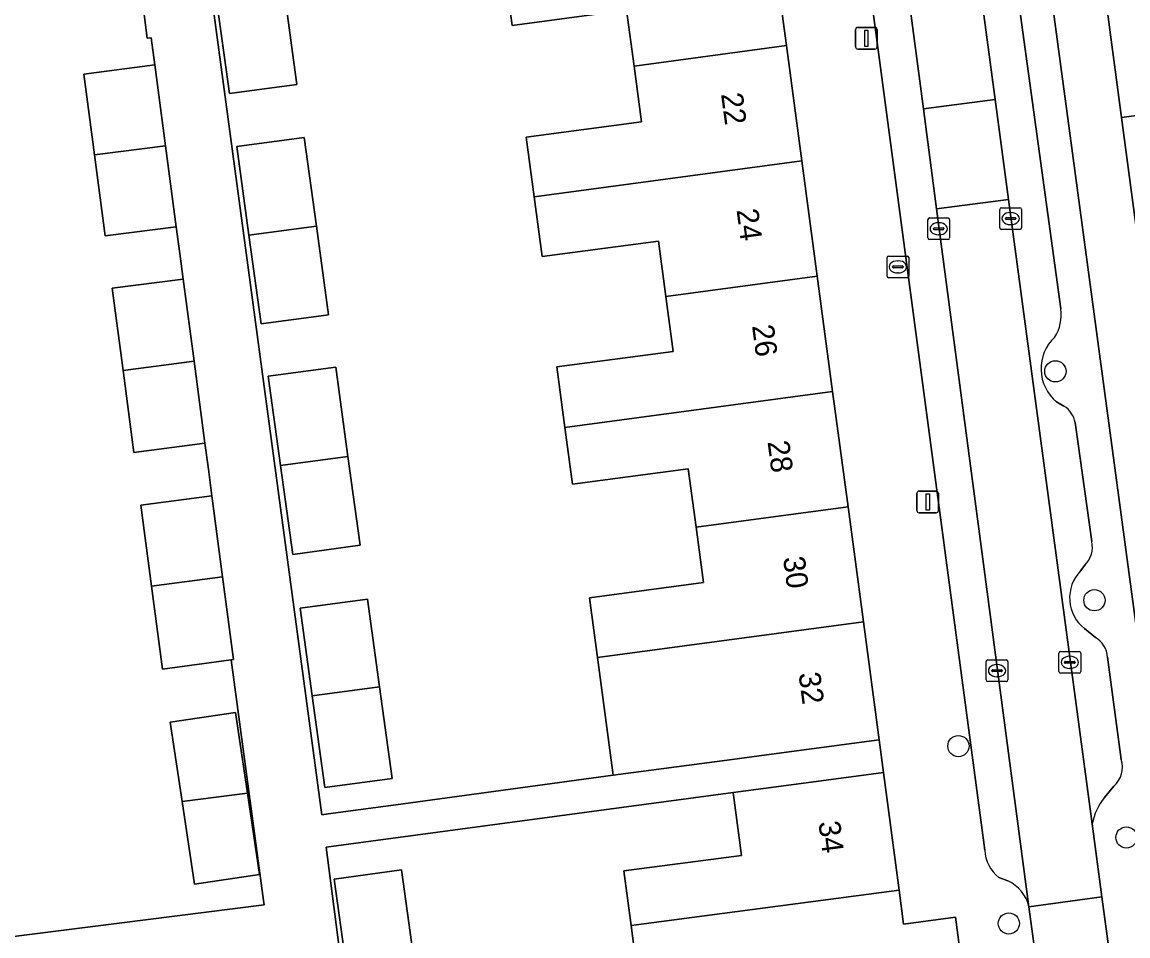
# Model space of a CAD drawing. Extents: x 163147 to 163550, y 380933 to 381639.
# Drawn here: x 163359.7 to 163410.6, y 381371.5 to 381413.5 of the extents above; entities that cross this region are included whole.
import ezdxf

# ---------------------------------------------------------------- set-up
doc = ezdxf.new("R2010")
doc.units = 0
for name, color, linetype in [('IMGEO_Boom', 7, 'Continuous'), ('IMGEO_Brandkraan', 7, 'Continuous'), ('IMGEO_Erf', 7, 'Continuous'), ('IMGEO_Kolk', 7, 'Continuous'), ('IMGEO_Lichtmast', 7, 'Continuous'), ('IMGEO_Pand', 7, 'Continuous'), ('IMGEO_Pand_nummerreeks', 7, 'Continuous'), ('IMGEO_Parkeervlak_open', 7, 'Continuous'), ('IMGEO_Rijbaan_lokaal_open', 7, 'Continuous'), ('IMGEO_Voetpad_open', 7, 'Continuous')]:
    doc.layers.add(name, color=color, linetype=linetype)

msp = doc.modelspace()

# ---------------------------------------------------------------- linework, layer by layer
at = {"layer": 'IMGEO_Boom'}
for centre in [(163407.277, 381397.455), (163409.074, 381386.915), (163402.81, 381380.196), (163410.55, 381375.989), (163405.132, 381372.028)]:
    msp.add_circle(centre, 0.489, dxfattribs=at)
at = {"layer": 'IMGEO_Brandkraan'}
for p, q in [((163399.52, 381401.841), (163399.52, 381402.693)), ((163399.595, 381402.767), (163400.447, 381402.767)), ((163400.008, 381402.547), (163400.033, 381402.547)), ((163400.521, 381402.693), (163400.521, 381401.841)), ((163399.779, 381402.261), (163399.779, 381402.273)), ((163400.217, 381402.224), (163399.819, 381402.224)), ((163399.822, 381402.31), (163400.22, 381402.31)), ((163400.031, 381401.987), (163400.006, 381401.987)), ((163400.263, 381402.273), (163400.263, 381402.261)), ((163400.447, 381401.767), (163399.595, 381401.767))]:
    msp.add_line(p, q, dxfattribs=at)
for points in [[(163399.52, 381401.841), (163399.52, 381402.693)], [(163399.595, 381402.767), (163400.447, 381402.767)], [(163400.521, 381402.693), (163400.521, 381401.841)], [(163400.447, 381401.767), (163399.595, 381401.767)]]:
    msp.add_lwpolyline(points, dxfattribs=at)
for centre, radius, start, end in [((163399.597, 381402.691), 0.0765, 91.552, 178.448), ((163399.597, 381402.691), 0.0765, 91.552, 178.448), ((163400.445, 381402.691), 0.0765, 1.552, 88.448), ((163400.445, 381402.691), 0.0765, 1.552, 88.448), ((163399.819, 381402.27), 0.0403, 85.8775, 175.7526), ((163399.816, 381402.26), 0.0366, 178.938, 274.7102), ((163400.22, 381402.267), 0.043, 264.8664, 352.4533), ((163400.224, 381402.272), 0.0386, 1.7309, 96.639), ((163399.597, 381401.843), 0.0765, 181.552, 268.448), ((163399.597, 381401.843), 0.0765, 181.552, 268.448), ((163400.445, 381401.843), 0.0765, 271.552, 358.448), ((163400.445, 381401.843), 0.0765, 271.552, 358.448)]:
    msp.add_arc(centre, radius, start, end, dxfattribs=at)
for centre, major_axis, ratio, start_param, end_param in [((163400.007, 381402.267), (-0.387, 0.002), 0.722429, 4.712389, 7.853982), ((163400.032, 381402.267), (-0.39, 0.002), 0.717154, 1.570796, 4.712389)]:
    msp.add_ellipse(centre, major_axis=major_axis, ratio=ratio, start_param=start_param, end_param=end_param, dxfattribs=at)
at = {"layer": 'IMGEO_Erf'}
for points in [[(163411.022, 381403.847), (163410.318, 381409.154), (163409.613, 381414.462), (163408.909, 381419.77), (163408.25, 381424.737), (163405.797, 381424.407), (163411.479, 381382.181), (163413.854, 381382.502), (163413.134, 381387.927), (163412.43, 381393.234), (163411.726, 381398.54)], [(163373.233, 381404.147), (163373.794, 381400.055), (163370.688, 381399.638), (163370.127, 381403.73), (163369.568, 381407.808), (163372.674, 381408.225)], [(163374.688, 381393.537), (163375.249, 381389.445), (163372.144, 381389.028), (163371.582, 381393.121), (163371.018, 381397.232), (163374.124, 381397.649)], [(163376.144, 381382.924), (163376.722, 381378.71), (163373.617, 381378.284), (163373.038, 381382.508), (163372.484, 381386.549), (163375.589, 381386.966)], [(163367.05, 381377.641), (163366.503, 381381.299), (163369.503, 381381.747), (163370.059, 381378.032), (163370.62, 381374.281), (163367.62, 381373.832)], [(163377.694, 381370.61), (163378.249, 381366.564), (163375.142, 381366.154), (163374.587, 381370.2), (163374.056, 381374.068), (163377.161, 381374.494)]]:
    msp.add_lwpolyline(points, close=True, dxfattribs=at)
for points in [[(163367.775, 381419.465), (163373.493, 381377.038), (163373.783, 381377.077), (163376.889, 381377.496), (163386.909, 381378.852), (163386.523, 381381.737), (163386.184, 381384.272), (163385.815, 381387.032), (163391.066, 381387.735), (163390.725, 381390.285), (163390.365, 381392.974), (163385.033, 381392.26), (163384.683, 381394.878), (163384.311, 381397.662), (163389.67, 381398.378), (163389.332, 381400.905), (163388.991, 381403.458), (163383.628, 381402.741), (163383.26, 381405.492), (163382.893, 381408.24), (163388.211, 381408.951), (163387.868, 381411.515), (163387.523, 381414.094), (163382.256, 381413.39), (163381.891, 381416.116)], [(163371.777, 381414.76), (163372.339, 381410.664), (163369.233, 381410.248), (163368.671, 381414.343)], [(163352.109, 381370.526), (163370.824, 381372.885), (163370.799, 381373.082), (163369.306, 381384.164), (163366.151, 381383.746), (163365.646, 381387.562), (163365.153, 381391.29), (163368.422, 381391.716), (163368.258, 381392.954), (163368.1, 381394.146), (163364.831, 381393.72), (163364.332, 381397.494), (163363.831, 381401.281), (163367.1, 381401.706), (163366.944, 381402.883), (163366.781, 381404.116), (163363.512, 381403.691), (163363.017, 381407.423), (163362.526, 381411.139), (163365.794, 381411.571), (163365.628, 381412.823), (163365.447, 381412.799), (163365.299, 381413.897)], [(163388.079, 381369.322), (163387.736, 381371.936), (163387.405, 381374.455), (163392.812, 381375.166), (163392.431, 381378.067), (163373.686, 381375.541), (163379.182, 381333.036)]]:
    msp.add_lwpolyline(points, dxfattribs=at)
at = {"layer": 'IMGEO_Kolk'}
for p, q in [((163401.476, 381404.524), (163402.328, 381404.524)), ((163404.716, 381404.066), (163404.716, 381404.918)), ((163404.791, 381404.992), (163405.643, 381404.992)), ((163405.018, 381404.535), (163405.416, 381404.535)), ((163405.204, 381404.772), (163405.229, 381404.772)), ((163405.717, 381404.918), (163405.717, 381404.066)), ((163401.401, 381403.598), (163401.401, 381404.45)), ((163401.66, 381404.018), (163401.66, 381404.03)), ((163401.703, 381404.067), (163402.101, 381404.067)), ((163401.889, 381404.304), (163401.914, 381404.304)), ((163402.144, 381404.03), (163402.144, 381404.018)), ((163402.402, 381404.45), (163402.402, 381403.598)), ((163404.975, 381404.486), (163404.975, 381404.498)), ((163405.413, 381404.449), (163405.015, 381404.449)), ((163405.227, 381404.212), (163405.202, 381404.212)), ((163405.459, 381404.498), (163405.459, 381404.486)), ((163402.328, 381403.524), (163401.476, 381403.524)), ((163402.098, 381403.981), (163401.7, 381403.981)), ((163401.912, 381403.744), (163401.887, 381403.744)), ((163405.643, 381403.992), (163404.791, 381403.992)), ((163404.163, 381384.169), (163405.015, 381384.169)), ((163407.44, 381383.629), (163407.44, 381384.481)), ((163407.515, 381384.555), (163408.367, 381384.555)), ((163407.928, 381384.335), (163407.953, 381384.335)), ((163408.441, 381384.481), (163408.441, 381383.629)), ((163404.088, 381383.243), (163404.088, 381384.095)), ((163404.347, 381383.663), (163404.347, 381383.675)), ((163404.39, 381383.712), (163404.788, 381383.712)), ((163404.576, 381383.949), (163404.601, 381383.949)), ((163404.831, 381383.675), (163404.831, 381383.663)), ((163405.089, 381384.095), (163405.089, 381383.243)), ((163407.699, 381384.049), (163407.699, 381384.061)), ((163408.137, 381384.012), (163407.739, 381384.012)), ((163407.742, 381384.098), (163408.14, 381384.098)), ((163407.951, 381383.775), (163407.926, 381383.775)), ((163408.183, 381384.061), (163408.183, 381384.049)), ((163405.015, 381383.169), (163404.163, 381383.169)), ((163404.785, 381383.626), (163404.387, 381383.626)), ((163404.599, 381383.389), (163404.574, 381383.389)), ((163408.367, 381383.555), (163407.515, 381383.555))]:
    msp.add_line(p, q, dxfattribs=at)
for points in [[(163401.476, 381404.524), (163402.328, 381404.524)], [(163404.716, 381404.066), (163404.716, 381404.918)], [(163404.791, 381404.992), (163405.643, 381404.992)], [(163405.717, 381404.918), (163405.717, 381404.066)], [(163401.401, 381403.598), (163401.401, 381404.45)], [(163402.402, 381404.45), (163402.402, 381403.598)], [(163402.328, 381403.524), (163401.476, 381403.524)], [(163405.643, 381403.992), (163404.791, 381403.992)], [(163404.163, 381384.169), (163405.015, 381384.169)], [(163407.44, 381383.629), (163407.44, 381384.481)], [(163407.515, 381384.555), (163408.367, 381384.555)], [(163408.441, 381384.481), (163408.441, 381383.629)], [(163404.088, 381383.243), (163404.088, 381384.095)], [(163405.089, 381384.095), (163405.089, 381383.243)], [(163405.015, 381383.169), (163404.163, 381383.169)], [(163408.367, 381383.555), (163407.515, 381383.555)]]:
    msp.add_lwpolyline(points, dxfattribs=at)
for centre, radius, start, end in [((163401.478, 381404.448), 0.0765, 91.552, 178.448), ((163401.478, 381404.448), 0.0765, 91.552, 178.448), ((163402.326, 381404.448), 0.0765, 1.552, 88.448), ((163402.326, 381404.448), 0.0765, 1.552, 88.448), ((163404.793, 381404.916), 0.0765, 91.552, 178.448), ((163404.793, 381404.916), 0.0765, 91.552, 178.448), ((163405.015, 381404.495), 0.0403, 85.8775, 175.7526), ((163405.42, 381404.497), 0.0386, 1.7309, 96.639), ((163405.641, 381404.916), 0.0765, 1.552, 88.448), ((163405.641, 381404.916), 0.0765, 1.552, 88.448), ((163401.7, 381404.027), 0.0403, 85.8775, 175.7526), ((163401.697, 381404.017), 0.0366, 178.938, 274.7102), ((163402.101, 381404.024), 0.043, 264.8664, 352.4533), ((163402.105, 381404.029), 0.0386, 1.7309, 96.639), ((163404.793, 381404.068), 0.0765, 181.552, 268.448), ((163404.793, 381404.068), 0.0765, 181.552, 268.448), ((163405.012, 381404.485), 0.0366, 178.938, 274.7102), ((163405.416, 381404.492), 0.043, 264.8664, 352.4533), ((163405.641, 381404.068), 0.0765, 271.552, 358.448), ((163405.641, 381404.068), 0.0765, 271.552, 358.448), ((163401.478, 381403.6), 0.0765, 181.552, 268.448), ((163401.478, 381403.6), 0.0765, 181.552, 268.448), ((163402.326, 381403.6), 0.0765, 271.552, 358.448), ((163402.326, 381403.6), 0.0765, 271.552, 358.448), ((163404.165, 381384.093), 0.0765, 91.552, 178.448), ((163404.165, 381384.093), 0.0765, 91.552, 178.448), ((163405.013, 381384.093), 0.0765, 1.552, 88.448), ((163405.013, 381384.093), 0.0765, 1.552, 88.448), ((163407.517, 381384.479), 0.0765, 91.552, 178.448), ((163407.517, 381384.479), 0.0765, 91.552, 178.448), ((163408.365, 381384.479), 0.0765, 1.552, 88.448), ((163408.365, 381384.479), 0.0765, 1.552, 88.448), ((163404.387, 381383.672), 0.0403, 85.8775, 175.7526), ((163404.384, 381383.662), 0.0366, 178.938, 274.7102), ((163404.788, 381383.669), 0.043, 264.8664, 352.4533), ((163404.792, 381383.674), 0.0386, 1.7309, 96.639), ((163407.739, 381384.058), 0.0403, 85.8775, 175.7526), ((163407.736, 381384.048), 0.0366, 178.938, 274.7102), ((163408.14, 381384.055), 0.043, 264.8664, 352.4533), ((163408.144, 381384.06), 0.0386, 1.7309, 96.639), ((163404.165, 381383.245), 0.0765, 181.552, 268.448), ((163404.165, 381383.245), 0.0765, 181.552, 268.448), ((163405.013, 381383.245), 0.0765, 271.552, 358.448), ((163405.013, 381383.245), 0.0765, 271.552, 358.448), ((163407.517, 381383.631), 0.0765, 181.552, 268.448), ((163407.517, 381383.631), 0.0765, 181.552, 268.448), ((163408.365, 381383.631), 0.0765, 271.552, 358.448), ((163408.365, 381383.631), 0.0765, 271.552, 358.448)]:
    msp.add_arc(centre, radius, start, end, dxfattribs=at)
for centre, major_axis, ratio, start_param, end_param in [((163405.203, 381404.492), (-0.387, 0.002), 0.722429, 4.712389, 7.853982), ((163405.228, 381404.492), (-0.39, 0.002), 0.717154, 1.570796, 4.712389), ((163401.888, 381404.024), (-0.387, 0.002), 0.722429, 4.712389, 7.853982), ((163401.913, 381404.024), (-0.39, 0.002), 0.717154, 1.570796, 4.712389), ((163407.927, 381384.055), (-0.387, 0.002), 0.722429, 4.712389, 7.853982), ((163407.952, 381384.055), (-0.39, 0.002), 0.717154, 1.570796, 4.712389), ((163404.575, 381383.669), (-0.387, 0.002), 0.722429, 4.712389, 7.853982), ((163404.6, 381383.669), (-0.39, 0.002), 0.717154, 1.570796, 4.712389)]:
    msp.add_ellipse(centre, major_axis=major_axis, ratio=ratio, start_param=start_param, end_param=end_param, dxfattribs=at)
at = {"layer": 'IMGEO_Lichtmast'}
for p, q in [((163398.074, 381412.399), (163398.074, 381413.199)), ((163398.074, 381413.199), (163398.074, 381412.399)), ((163398.174, 381413.299), (163398.964, 381413.299)), ((163398.964, 381413.299), (163398.174, 381413.299)), ((163399.064, 381413.199), (163399.064, 381412.399)), ((163399.064, 381412.399), (163399.064, 381413.199)), ((163398.964, 381412.299), (163398.174, 381412.299)), ((163398.174, 381412.299), (163398.964, 381412.299)), ((163400.901, 381391.042), (163400.901, 381391.842)), ((163400.901, 381391.842), (163400.901, 381391.042)), ((163401.001, 381391.942), (163401.791, 381391.942)), ((163401.791, 381391.942), (163401.001, 381391.942)), ((163401.891, 381391.842), (163401.891, 381391.042)), ((163401.891, 381391.042), (163401.891, 381391.842)), ((163401.791, 381390.942), (163401.001, 381390.942)), ((163401.001, 381390.942), (163401.791, 381390.942))]:
    msp.add_line(p, q, dxfattribs=at)
for points in [[(163398.494, 381413.174), (163398.644, 381413.174), (163398.644, 381412.424), (163398.494, 381412.424), (163398.494, 381413.174)], [(163401.321, 381391.817), (163401.471, 381391.817), (163401.471, 381391.067), (163401.321, 381391.067), (163401.321, 381391.817)]]:
    msp.add_lwpolyline(points, dxfattribs=at)
for centre, start, end in [((163398.174, 381413.199), 90, 180), ((163398.174, 381413.199), 90, 180), ((163398.964, 381413.199), 0, 90), ((163398.964, 381413.199), 360, 90), ((163398.174, 381412.399), 180, 270), ((163398.174, 381412.399), 180, 270), ((163398.964, 381412.399), 270, 0), ((163398.964, 381412.399), 270, 0), ((163401.001, 381391.842), 90, 180), ((163401.001, 381391.842), 90, 180), ((163401.791, 381391.842), 0, 90), ((163401.791, 381391.842), 360, 90), ((163401.001, 381391.042), 180, 270), ((163401.001, 381391.042), 180, 270), ((163401.791, 381391.042), 270, 0), ((163401.791, 381391.042), 270, 0)]:
    msp.add_arc(centre, 0.1, start, end, dxfattribs=at)
at = {"layer": 'IMGEO_Pand'}
for points in [[(163387.868, 381411.515), (163394.884, 381412.456), (163394.174, 381417.763), (163381.891, 381416.116), (163382.256, 381413.39), (163387.523, 381414.094)], [(163422.647, 381410.796), (163422.279, 381413.567), (163416.979, 381412.864), (163416.643, 381415.398), (163409.613, 381414.462), (163410.318, 381409.154)], [(163371.777, 381414.76), (163368.671, 381414.343), (163369.233, 381410.248), (163372.339, 381410.664)], [(163383.26, 381405.492), (163395.594, 381407.147), (163394.884, 381412.456), (163387.868, 381411.515), (163388.211, 381408.951), (163382.893, 381408.24)], [(163365.794, 381411.571), (163362.526, 381411.139), (163363.017, 381407.423), (163366.287, 381407.849)], [(163422.647, 381410.796), (163410.318, 381409.154), (163411.022, 381403.847), (163418.097, 381404.789), (163417.753, 381407.384), (163423.007, 381408.081)], [(163370.127, 381403.73), (163373.233, 381404.147), (163372.674, 381408.225), (163369.568, 381407.808)], [(163366.287, 381407.849), (163363.017, 381407.423), (163363.512, 381403.691), (163366.781, 381404.116)], [(163383.26, 381405.492), (163383.628, 381402.741), (163388.991, 381403.458), (163389.332, 381400.905), (163396.304, 381401.84), (163395.594, 381407.147)], [(163373.233, 381404.147), (163370.127, 381403.73), (163370.688, 381399.638), (163373.794, 381400.055)], [(163367.1, 381401.706), (163363.831, 381401.281), (163364.332, 381397.494), (163367.601, 381397.919)], [(163389.332, 381400.905), (163389.67, 381398.378), (163384.311, 381397.662), (163384.683, 381394.878), (163397.014, 381396.532), (163396.304, 381401.84)], [(163367.601, 381397.919), (163364.332, 381397.494), (163364.831, 381393.72), (163368.1, 381394.146)], [(163371.582, 381393.121), (163374.688, 381393.537), (163374.124, 381397.649), (163371.018, 381397.232)], [(163384.683, 381394.878), (163385.033, 381392.26), (163390.365, 381392.974), (163390.725, 381390.285), (163397.724, 381391.224), (163397.014, 381396.532)], [(163374.688, 381393.537), (163371.582, 381393.121), (163372.144, 381389.028), (163375.249, 381389.445)], [(163368.422, 381391.716), (163365.153, 381391.29), (163365.646, 381387.562), (163368.916, 381387.987)], [(163397.724, 381391.224), (163390.725, 381390.285), (163391.066, 381387.735), (163385.815, 381387.032), (163386.184, 381384.272), (163398.433, 381385.916)], [(163368.916, 381387.987), (163365.646, 381387.562), (163366.151, 381383.746), (163369.306, 381384.164), (163369.42, 381384.179)], [(163373.038, 381382.508), (163376.144, 381382.924), (163375.589, 381386.966), (163372.484, 381386.549)], [(163398.433, 381385.916), (163386.184, 381384.272), (163386.523, 381381.737), (163386.909, 381378.852), (163392.162, 381379.554), (163394.204, 381379.827), (163399.159, 381380.49)], [(163376.144, 381382.924), (163373.038, 381382.508), (163373.617, 381378.284), (163376.722, 381378.71)], [(163367.05, 381377.641), (163370.059, 381378.032), (163369.503, 381381.747), (163366.503, 381381.299)], [(163387.736, 381371.936), (163400.076, 381373.565), (163399.364, 381378.978), (163394.407, 381378.327), (163392.431, 381378.067), (163392.812, 381375.166), (163387.405, 381374.455)], [(163370.059, 381378.032), (163367.05, 381377.641), (163367.62, 381373.832), (163370.62, 381374.281)], [(163374.587, 381370.2), (163377.694, 381370.61), (163377.161, 381374.494), (163374.056, 381374.068)], [(163387.736, 381371.936), (163388.079, 381369.322), (163393.457, 381370.029), (163393.795, 381367.46), (163395.591, 381367.696), (163395.605, 381367.589), (163403.164, 381368.587), (163402.674, 381372.311), (163400.282, 381371.997), (163400.076, 381373.565)]]:
    msp.add_lwpolyline(points, close=True, dxfattribs=at)
at = {"layer": 'IMGEO_Parkeervlak_open'}
for points in [[(163406.059, 381372.796), (163401.805, 381404.936), (163401.195, 381409.545), (163397.929, 381434.214)], [(163401.335, 381433.603), (163404.502, 381409.98), (163405.119, 381405.371), (163408.974, 381376.615)], [(163396.502, 381431.854), (163404.026, 381375.407)], [(163407.526, 381400.342), (163405.397, 381415.88)], [(163407.671, 381395.859), (163407.329, 381396.051)], [(163408.952, 381389.619), (163408.188, 381395.095)], [(163408.438, 381388.263), (163408.629, 381388.529)], [(163409.123, 381385.2), (163408.617, 381385.608)], [(163410.304, 381379.583), (163409.677, 381384.296)], [(163409.535, 381377.834), (163409.969, 381378.352)], [(163404.668, 381374.147), (163405.087, 381373.993)]]:
    msp.add_lwpolyline(points, dxfattribs=at)
for centre, radius, start, end in [((163405.614, 381400.066), 1.932, 327.3197, 8.2121), ((163408.596, 381397.576), 1.983, 133.1446, 230.286), ((163407.074, 381394.898), 1.131, 10.0193, 58.1532), ((163407.835, 381389.357), 1.147, 313.785, 13.2027), ((163409.724, 381387.016), 1.792, 135.8975, 231.8166), ((163408.567, 381384.238), 1.111, 3.0025, 60), ((163409.214, 381379.219), 1.15, 311.0731, 18.4797), ((163411.778, 381376.063), 2.858, 141.7111, 168.8639), ((163405.704, 381375.469), 1.68, 182.1033, 231.8965), ((163404.352, 381372.403), 1.751, 12.9607, 65.1945)]:
    msp.add_arc(centre, radius, start, end, dxfattribs=at)
at = {"layer": 'IMGEO_Rijbaan_lokaal_open'}
for points in [[(163401.195, 381409.545), (163404.502, 381409.98), (163401.335, 381433.603), (163401.189, 381434.693), (163397.929, 381434.214)], [(163404.502, 381409.98), (163401.195, 381409.545), (163401.805, 381404.936), (163405.119, 381405.371)], [(163405.119, 381405.371), (163401.805, 381404.936), (163406.059, 381372.796), (163409.423, 381373.262), (163408.974, 381376.615)], [(163409.423, 381373.262), (163406.059, 381372.796), (163406.417, 381370.092), (163409.789, 381370.536)]]:
    msp.add_lwpolyline(points, close=True, dxfattribs=at)
at = {"layer": 'IMGEO_Voetpad_open'}
for points in [[(163404.026, 381375.407), (163396.502, 381431.854)], [(163417.929, 381333.7), (163417.626, 381335.887), (163417.56, 381336.364), (163417.493, 381336.845), (163418.2, 381336.94), (163418.008, 381338.119), (163417.281, 381343.54), (163417.063, 381345.166), (163416.462, 381345.086), (163415.969, 381348.76), (163415.477, 381352.421), (163416.025, 381352.494), (163415.805, 381354.136), (163415.093, 381359.437), (163414.381, 381364.739), (163414.179, 381366.246), (163413.631, 381366.173), (163413.122, 381369.966), (163412.631, 381373.623), (163411.68, 381380.688), (163411.479, 381382.181), (163405.797, 381424.407)], [(163379.182, 381333.036), (163373.686, 381375.541), (163392.431, 381378.067), (163394.407, 381378.327), (163399.364, 381378.978), (163399.159, 381380.49), (163394.204, 381379.827), (163392.162, 381379.554), (163386.909, 381378.852), (163376.889, 381377.496), (163373.783, 381377.077), (163373.493, 381377.038), (163367.775, 381419.465)], [(163394.174, 381417.763), (163394.884, 381412.456), (163395.594, 381407.147), (163396.304, 381401.84), (163397.014, 381396.532), (163397.724, 381391.224), (163398.433, 381385.916), (163399.159, 381380.49), (163399.364, 381378.978), (163400.076, 381373.565), (163400.282, 381371.997), (163402.674, 381372.311), (163403.164, 381368.587)], [(163405.397, 381415.88), (163407.526, 381400.342)], [(163365.299, 381413.897), (163365.447, 381412.799), (163365.628, 381412.823), (163365.794, 381411.571), (163366.287, 381407.849), (163366.781, 381404.116), (163366.944, 381402.883), (163367.1, 381401.706), (163367.601, 381397.919), (163368.1, 381394.146), (163368.258, 381392.954), (163368.422, 381391.716), (163368.916, 381387.987), (163369.42, 381384.179), (163369.306, 381384.164), (163370.799, 381373.082), (163370.824, 381372.885), (163352.109, 381370.526)], [(163407.329, 381396.051), (163407.671, 381395.859)], [(163408.188, 381395.095), (163408.952, 381389.619)], [(163408.629, 381388.529), (163408.438, 381388.263)], [(163408.617, 381385.608), (163409.123, 381385.2)], [(163409.677, 381384.296), (163410.304, 381379.583)], [(163409.969, 381378.352), (163409.535, 381377.834)], [(163408.974, 381376.615), (163409.423, 381373.262), (163409.789, 381370.536), (163409.808, 381370.393)], [(163405.087, 381373.993), (163404.668, 381374.147)], [(163406.464, 381369.736), (163406.417, 381370.092), (163406.059, 381372.796)]]:
    msp.add_lwpolyline(points, dxfattribs=at)
for centre, radius, start, end in [((163405.614, 381400.066), 1.932, 327.3197, 8.2121), ((163408.596, 381397.576), 1.983, 133.1446, 230.286), ((163407.074, 381394.898), 1.131, 10.0193, 58.1532), ((163407.835, 381389.357), 1.147, 313.785, 13.2027), ((163409.724, 381387.016), 1.792, 135.8975, 231.8166), ((163408.567, 381384.238), 1.111, 3.0025, 60), ((163409.214, 381379.219), 1.15, 311.0731, 18.4797), ((163411.778, 381376.063), 2.858, 141.7111, 168.8639), ((163405.704, 381375.469), 1.68, 182.1033, 231.8965), ((163404.352, 381372.403), 1.751, 12.9607, 65.1945)]:
    msp.add_arc(centre, radius, start, end, dxfattribs=at)

# ---------------------------------------------------------------- texts
at = {"layer": 'IMGEO_Pand_nummerreeks'}
for s, rotation, p in [('22', 277.617, (163391.872, 381410.231)), ('24', 277.617, (163392.587, 381404.891)), ('26', 277.617, (163393.3, 381399.554)), ('28', 277.617, (163394.014, 381394.214)), ('30', 277.617, (163394.728, 381388.876)), ('32', 277.6144, (163395.441, 381383.546)), ('34', 277.4914, (163396.357, 381376.692))]:
    msp.add_text(s, height=1, rotation=rotation, dxfattribs=at).set_placement(p)

doc.saveas('drawing.dxf')
